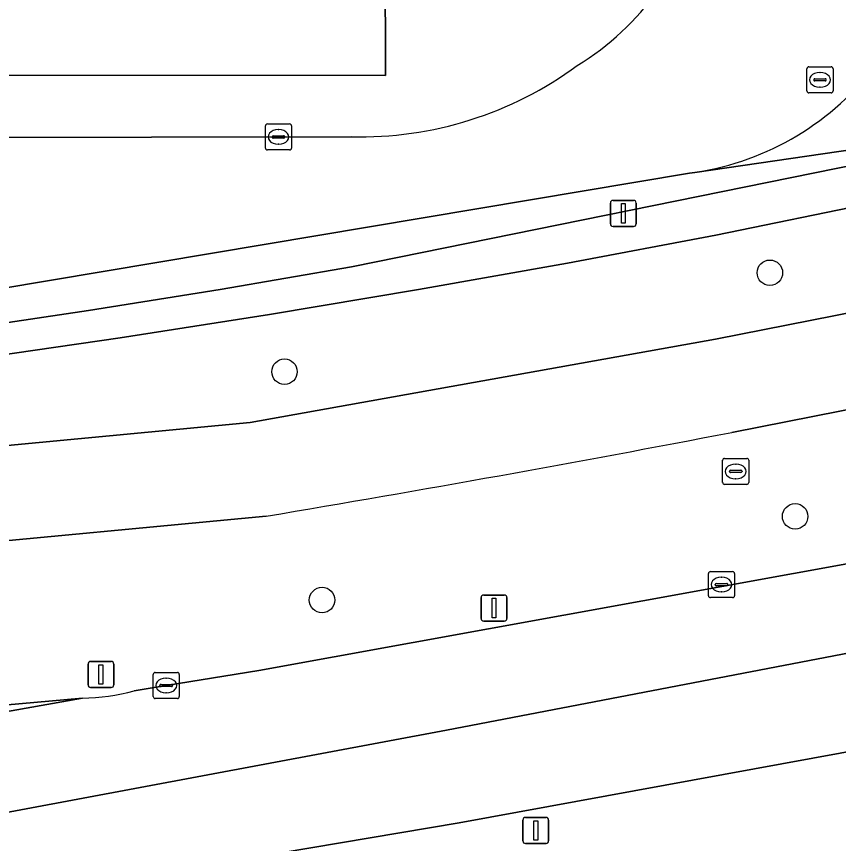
# Model space of a CAD drawing. Extents: x 161477 to 163040, y 383680 to 384871.
# Drawn here: x 162349.39 to 162380.94, y 384092.79 to 384124.53 of the extents above; entities that cross this region are included whole.
import ezdxf

# ---------------------------------------------------------------- set-up
doc = ezdxf.new("R2010")
doc.units = 0
for name, color, linetype in [('IMGEO_Berm_groen', 7, 'Continuous'), ('IMGEO_Boom', 7, 'Continuous'), ('IMGEO_Fietspad_gesloten', 7, 'Continuous'), ('IMGEO_Groenvoorziening', 7, 'Continuous'), ('IMGEO_Haag', 7, 'Continuous'), ('IMGEO_Kolk', 7, 'Continuous'), ('IMGEO_Lichtmast', 7, 'Continuous'), ('IMGEO_Pand', 7, 'Continuous'), ('IMGEO_Parkeervlak_halfverhard', 7, 'Continuous'), ('IMGEO_Rijbaan_lokaal_gesloten', 7, 'Continuous'), ('IMGEO_Rijbaan_lokaal_open', 7, 'Continuous'), ('IMGEO_Rioolput', 7, 'Continuous'), ('IMGEO_Verkeersbordpaal', 7, 'Continuous'), ('IMGEO_Voetpad_halfverhard', 7, 'Continuous')]:
    doc.layers.add(name, color=color, linetype=linetype)

msp = doc.modelspace()

# ---------------------------------------------------------------- linework, layer by layer
at = {"layer": 'IMGEO_Berm_groen'}
for points in [[(162575.211, 384148.913), (162553.311, 384144.221), (162531.048, 384139.547), (162500, 384133.09), (162455.667, 384124.186), (162431.043, 384119.277), (162376.843, 384108.57)], [(162607.497, 384143.316), (162602.118, 384141.989), (162574.198, 384135.568), (162500, 384119.907), (162459.611, 384111.698), (162386.673, 384097.29), (162366.382, 384093.59), (162322.876, 384086.258), (162294.377, 384081.777)], [(162353.907, 384098.655), (162355.139, 384098.857), (162358.69, 384099.43), (162385.13, 384104.234), (162410.35, 384109.151), (162500, 384127.194)], [(162238.674, 384093.698), (162323.028, 384105.392), (162332.838, 384106.536), (162358.358, 384108.956), (162376.219, 384112.146), (162448.998, 384126.514)], [(162382.327, 384117.394), (162376.232, 384116.147), (162370.532, 384115.072), (162364.821, 384114.057), (162359.1, 384113.101), (162353.369, 384112.205), (162347.629, 384111.368), (162341.88, 384110.591), (162339.782, 384110.323), (162337.682, 384110.062), (162322.687, 384108.077), (162297.774, 384105.001), (162290.54, 384104.091), (162283.303, 384103.206), (162271.574, 384101.823), (162259.837, 384100.503), (162248.094, 384099.246), (162235.881, 384098.212)], [(162358.973, 384105.356), (162332.988, 384102.901)], [(162323.549, 384101.773), (162312.486, 384100.331), (162298.339, 384098.349), (162298.843, 384094.697), (162313.579, 384096.861), (162313.87, 384094.952), (162321.567, 384095.673), (162351.922, 384098.371)]]:
    msp.add_lwpolyline(points, dxfattribs=at)
for centre, radius, start, end in [((162237.425, 384832.453), 737.186, 279.49029, 280.901507), ((162351.763, 384106.561), 8.192, 271.1118, 285.1726)]:
    msp.add_arc(centre, radius, start, end, dxfattribs=at)
at = {"layer": 'IMGEO_Boom'}
for centre in [(162378.305, 384114.698), (162359.678, 384110.901), (162379.274, 384105.348), (162361.119, 384102.138)]:
    msp.add_circle(centre, 0.489, dxfattribs=at)
at = {"layer": 'IMGEO_Fietspad_gesloten'}
for points in [[(162455.667, 384124.186), (162454.957, 384127.75), (162452.521, 384127.201), (162448.998, 384126.514), (162376.219, 384112.146), (162358.358, 384108.956), (162332.838, 384106.536), (162323.028, 384105.392), (162238.674, 384093.698)], [(162376.843, 384108.57), (162431.043, 384119.277), (162455.667, 384124.186)], [(162332.988, 384102.901), (162358.973, 384105.356)]]:
    msp.add_lwpolyline(points, dxfattribs=at)
msp.add_arc((162237.425, 384832.453), 737.186, 279.49029, 280.901507, dxfattribs=at)
at = {"layer": 'IMGEO_Groenvoorziening'}
for points in [[(162375.444, 384118.554), (162375.419, 384118.546), (162382.796, 384119.623), (162382.776, 384119.527), (162382.68, 384119.071), (162384.283, 384119.395), (162384.38, 384119.855), (162386.475, 384120.283), (162386.968, 384118.429), (162442.816, 384130.073), (162447.832, 384131.578), (162450.351, 384131.883), (162450.624, 384134.544), (162450.344, 384152.729)], [(162382.68, 384119.071), (162362.252, 384114.93), (162357.209, 384114.055), (162352.154, 384113.245), (162347.09, 384112.501), (162342.016, 384111.821), (162338.011, 384111.33), (162334, 384110.881), (162316.339, 384108.807), (162316.132, 384110.296), (162315.158, 384110.199), (162315.352, 384108.691), (162310.104, 384108.075), (162309.978, 384109.68), (162308.992, 384109.581), (162309.191, 384107.969), (162283.37, 384104.937), (162277.071, 384104.197), (162247.743, 384100.642), (162236.109, 384099.233)], [(162322.687, 384108.077), (162337.682, 384110.062), (162339.782, 384110.323), (162341.88, 384110.591), (162347.629, 384111.368), (162353.369, 384112.205), (162359.1, 384113.101), (162364.821, 384114.057), (162370.532, 384115.072), (162376.232, 384116.147), (162382.327, 384117.394)]]:
    msp.add_lwpolyline(points, dxfattribs=at)
msp.add_arc((162373.838, 384129.132), 10.699, 278.6314, 323.3202, dxfattribs=at)
at = {"layer": 'IMGEO_Haag'}
for points in [[(162382.68, 384119.071), (162362.252, 384114.93), (162357.209, 384114.055), (162352.154, 384113.245), (162347.09, 384112.501), (162342.016, 384111.821), (162338.011, 384111.33), (162334, 384110.881), (162316.339, 384108.807), (162316.132, 384110.296), (162315.158, 384110.199), (162315.352, 384108.691), (162310.104, 384108.075), (162309.978, 384109.68), (162308.992, 384109.581), (162309.191, 384107.969), (162283.37, 384104.937), (162277.071, 384104.197), (162247.743, 384100.642), (162236.109, 384099.233)], [(162322.687, 384108.077), (162337.682, 384110.062), (162339.782, 384110.323), (162341.88, 384110.591), (162347.629, 384111.368), (162353.369, 384112.205), (162359.1, 384113.101), (162364.821, 384114.057), (162370.532, 384115.072), (162376.232, 384116.147), (162382.327, 384117.394)]]:
    msp.add_lwpolyline(points, dxfattribs=at)
at = {"layer": 'IMGEO_Kolk'}
for p, q in [((162359.021, 384120.411), (162359.873, 384120.411)), ((162358.946, 384119.485), (162358.946, 384120.337)), ((162359.434, 384120.191), (162359.459, 384120.191)), ((162359.947, 384120.337), (162359.947, 384119.485)), ((162359.205, 384119.905), (162359.205, 384119.917)), ((162359.643, 384119.868), (162359.245, 384119.868)), ((162359.248, 384119.954), (162359.646, 384119.954)), ((162359.689, 384119.917), (162359.689, 384119.905)), ((162359.457, 384119.631), (162359.432, 384119.631)), ((162359.873, 384119.411), (162359.021, 384119.411)), ((162375.949, 384102.303), (162375.949, 384103.155)), ((162376.024, 384103.229), (162376.876, 384103.229)), ((162376.437, 384103.009), (162376.462, 384103.009)), ((162376.95, 384103.155), (162376.95, 384102.303)), ((162376.208, 384102.723), (162376.208, 384102.735)), ((162376.646, 384102.686), (162376.248, 384102.686)), ((162376.251, 384102.772), (162376.649, 384102.772)), ((162376.692, 384102.735), (162376.692, 384102.723)), ((162376.46, 384102.449), (162376.435, 384102.449)), ((162376.876, 384102.229), (162376.024, 384102.229)), ((162354.639, 384098.432), (162354.639, 384099.284)), ((162354.714, 384099.358), (162355.566, 384099.358)), ((162355.127, 384099.138), (162355.152, 384099.138)), ((162355.64, 384099.284), (162355.64, 384098.432)), ((162354.898, 384098.852), (162354.898, 384098.864)), ((162355.336, 384098.815), (162354.938, 384098.815)), ((162354.941, 384098.901), (162355.339, 384098.901)), ((162355.382, 384098.864), (162355.382, 384098.852)), ((162355.15, 384098.578), (162355.125, 384098.578)), ((162355.566, 384098.358), (162354.714, 384098.358))]:
    msp.add_line(p, q, dxfattribs=at)
for points in [[(162359.021, 384120.411), (162359.873, 384120.411)], [(162358.946, 384119.485), (162358.946, 384120.337)], [(162359.947, 384120.337), (162359.947, 384119.485)], [(162359.873, 384119.411), (162359.021, 384119.411)], [(162375.949, 384102.303), (162375.949, 384103.155)], [(162376.024, 384103.229), (162376.876, 384103.229)], [(162376.95, 384103.155), (162376.95, 384102.303)], [(162376.876, 384102.229), (162376.024, 384102.229)], [(162354.639, 384098.432), (162354.639, 384099.284)], [(162354.714, 384099.358), (162355.566, 384099.358)], [(162355.64, 384099.284), (162355.64, 384098.432)], [(162355.566, 384098.358), (162354.714, 384098.358)]]:
    msp.add_lwpolyline(points, dxfattribs=at)
for centre, radius, start, end in [((162359.023, 384120.335), 0.0765, 91.552, 178.448), ((162359.023, 384120.335), 0.0765, 91.552, 178.448), ((162359.871, 384120.335), 0.0765, 1.552, 88.448), ((162359.871, 384120.335), 0.0765, 1.552, 88.448), ((162359.245, 384119.914), 0.0403, 85.8775, 175.7526), ((162359.242, 384119.904), 0.0366, 178.938, 274.7102), ((162359.646, 384119.911), 0.043, 264.8664, 352.4533), ((162359.65, 384119.916), 0.0386, 1.7309, 96.639), ((162359.023, 384119.487), 0.0765, 181.552, 268.448), ((162359.023, 384119.487), 0.0765, 181.552, 268.448), ((162359.871, 384119.487), 0.0765, 271.552, 358.448), ((162359.871, 384119.487), 0.0765, 271.552, 358.448), ((162376.026, 384103.153), 0.0765, 91.552, 178.448), ((162376.026, 384103.153), 0.0765, 91.552, 178.448), ((162376.874, 384103.153), 0.0765, 1.552, 88.448), ((162376.874, 384103.153), 0.0765, 1.552, 88.448), ((162376.248, 384102.732), 0.0403, 85.8775, 175.7526), ((162376.245, 384102.722), 0.0366, 178.938, 274.7102), ((162376.649, 384102.729), 0.043, 264.8664, 352.4533), ((162376.653, 384102.734), 0.0386, 1.7309, 96.639), ((162376.026, 384102.305), 0.0765, 181.552, 268.448), ((162376.026, 384102.305), 0.0765, 181.552, 268.448), ((162376.874, 384102.305), 0.0765, 271.552, 358.448), ((162376.874, 384102.305), 0.0765, 271.552, 358.448), ((162354.716, 384099.282), 0.0765, 91.552, 178.448), ((162354.716, 384099.282), 0.0765, 91.552, 178.448), ((162355.564, 384099.282), 0.0765, 1.552, 88.448), ((162355.564, 384099.282), 0.0765, 1.552, 88.448), ((162354.938, 384098.861), 0.0403, 85.8775, 175.7526), ((162354.935, 384098.851), 0.0366, 178.938, 274.7102), ((162355.339, 384098.858), 0.043, 264.8664, 352.4533), ((162355.343, 384098.863), 0.0386, 1.7309, 96.639), ((162354.716, 384098.434), 0.0765, 181.552, 268.448), ((162354.716, 384098.434), 0.0765, 181.552, 268.448), ((162355.564, 384098.434), 0.0765, 271.552, 358.448), ((162355.564, 384098.434), 0.0765, 271.552, 358.448)]:
    msp.add_arc(centre, radius, start, end, dxfattribs=at)
for centre, major_axis, ratio, start_param, end_param in [((162359.433, 384119.911), (-0.387, 0.002), 0.722429, 4.712389, 7.853982), ((162359.458, 384119.911), (-0.39, 0.002), 0.717154, 1.570796, 4.712389), ((162376.436, 384102.729), (-0.387, 0.002), 0.722429, 4.712389, 7.853982), ((162376.461, 384102.729), (-0.39, 0.002), 0.717154, 1.570796, 4.712389), ((162355.126, 384098.858), (-0.387, 0.002), 0.722429, 4.712389, 7.853982), ((162355.151, 384098.858), (-0.39, 0.002), 0.717154, 1.570796, 4.712389)]:
    msp.add_ellipse(centre, major_axis=major_axis, ratio=ratio, start_param=start_param, end_param=end_param, dxfattribs=at)
at = {"layer": 'IMGEO_Lichtmast'}
for p, q in [((162372.185, 384116.575), (162372.185, 384117.375)), ((162372.185, 384117.375), (162372.185, 384116.575)), ((162372.285, 384117.475), (162373.075, 384117.475)), ((162373.075, 384117.475), (162372.285, 384117.475)), ((162373.175, 384117.375), (162373.175, 384116.575)), ((162373.175, 384116.575), (162373.175, 384117.375)), ((162373.075, 384116.475), (162372.285, 384116.475)), ((162372.285, 384116.475), (162373.075, 384116.475)), ((162352.238, 384099.78), (162353.028, 384099.78)), ((162353.028, 384099.78), (162352.238, 384099.78)), ((162352.138, 384098.88), (162352.138, 384099.68)), ((162352.138, 384099.68), (162352.138, 384098.88)), ((162353.128, 384099.68), (162353.128, 384098.88)), ((162353.128, 384098.88), (162353.128, 384099.68)), ((162353.028, 384098.78), (162352.238, 384098.78)), ((162352.238, 384098.78), (162353.028, 384098.78))]:
    msp.add_line(p, q, dxfattribs=at)
for points in [[(162372.605, 384117.35), (162372.755, 384117.35), (162372.755, 384116.6), (162372.605, 384116.6), (162372.605, 384117.35)], [(162352.558, 384099.655), (162352.708, 384099.655), (162352.708, 384098.905), (162352.558, 384098.905), (162352.558, 384099.655)]]:
    msp.add_lwpolyline(points, dxfattribs=at)
for centre, start, end in [((162372.285, 384117.375), 90, 180), ((162372.285, 384117.375), 90, 180), ((162373.075, 384117.375), 0, 90), ((162373.075, 384117.375), 360, 90), ((162372.285, 384116.575), 180, 270), ((162372.285, 384116.575), 180, 270), ((162373.075, 384116.575), 270, 0), ((162373.075, 384116.575), 270, 0), ((162352.238, 384099.68), 90, 180), ((162352.238, 384099.68), 90, 180), ((162353.028, 384099.68), 0, 90), ((162353.028, 384099.68), 360, 90), ((162352.238, 384098.88), 180, 270), ((162352.238, 384098.88), 180, 270), ((162353.028, 384098.88), 270, 0), ((162353.028, 384098.88), 270, 0)]:
    msp.add_arc(centre, 0.1, start, end, dxfattribs=at)
at = {"layer": 'IMGEO_Pand'}
msp.add_lwpolyline([(162297.405, 384115.646), (162297.41, 384119.619), (162297.414, 384122.749), (162306.015, 384122.732), (162306.015, 384122.602), (162306.762, 384122.601), (162324.627, 384122.574), (162324.627, 384122.294), (162338.886, 384122.284), (162341.929, 384122.285), (162363.56, 384122.263), (162363.534, 384131.274), (162363.538, 384147.978)], dxfattribs=at)
at = {"layer": 'IMGEO_Parkeervlak_halfverhard'}
msp.add_lwpolyline([(162382.68, 384119.071), (162382.776, 384119.527), (162382.796, 384119.623), (162375.419, 384118.546), (162375.223, 384118.517), (162346.6, 384113.717), (162342.633, 384113.064), (162338.655, 384112.552), (162316.132, 384110.296), (162316.339, 384108.807), (162334, 384110.881), (162338.011, 384111.33), (162342.016, 384111.821), (162347.09, 384112.501), (162352.154, 384113.245), (162357.209, 384114.055), (162362.252, 384114.93)], close=True, dxfattribs=at)
at = {"layer": 'IMGEO_Rijbaan_lokaal_gesloten'}
for points in [[(162607.601, 384146.968), (162606.806, 384150.433), (162605.101, 384149.984), (162573.987, 384142.62), (162500, 384127.194), (162410.35, 384109.151), (162385.13, 384104.234), (162358.69, 384099.43), (162355.139, 384098.857), (162353.907, 384098.655)], [(162351.922, 384098.371), (162329.79, 384094.439), (162305.371, 384090.628), (162294.869, 384088.989), (162264.573, 384084.788), (162245.881, 384082.587), (162246.408, 384079.189), (162270.914, 384082.19), (162305.723, 384087.222), (162313.807, 384088.39), (162347.15, 384093.641), (162365.896, 384097.141), (162408.886, 384105.392), (162445.878, 384112.544), (162498.917, 384123.296), (162547.356, 384133.497), (162584.249, 384141.448), (162599.996, 384145.048), (162607.601, 384146.968)], [(162547.356, 384133.497), (162498.917, 384123.296), (162445.878, 384112.544), (162408.886, 384105.392), (162365.896, 384097.141), (162347.15, 384093.641), (162313.807, 384088.39), (162305.723, 384087.222), (162270.914, 384082.19), (162246.408, 384079.189), (162246.983, 384075.474), (162249.116, 384075.73), (162277.909, 384079.509), (162294.377, 384081.777), (162322.876, 384086.258), (162366.382, 384093.59), (162386.673, 384097.29), (162459.611, 384111.698), (162500, 384119.907), (162574.198, 384135.568)], [(162305.371, 384090.628), (162329.79, 384094.439), (162351.922, 384098.371), (162321.567, 384095.673), (162313.87, 384094.952), (162293.918, 384092.004), (162291.719, 384091.672), (162291.49, 384091.647), (162291.262, 384091.621), (162290.739, 384091.545), (162290.215, 384091.47)]]:
    msp.add_lwpolyline(points, dxfattribs=at)
msp.add_arc((162351.763, 384106.561), 8.192, 271.1118, 285.1726, dxfattribs=at)
at = {"layer": 'IMGEO_Rijbaan_lokaal_open'}
for points in [[(162362.232, 384119.916), (162346.896, 384119.887), (162345.895, 384119.9), (162334.116, 384119.887), (162321.948, 384119.911), (162306.768, 384119.895), (162306.045, 384119.892), (162306.048, 384119.624), (162305.908, 384119.624), (162305.908, 384119.401), (162305.91, 384115.601), (162297.405, 384115.646)], [(162247.899, 384106.726), (162247.685, 384106.756), (162247.389, 384106.817), (162246.751, 384106.985), (162247.235, 384102.751), (162253.658, 384103.428), (162253.669, 384103.32), (162267.791, 384104.866), (162291.868, 384107.462), (162297.833, 384108.186), (162304.787, 384109.118), (162306.782, 384109.36), (162308.992, 384109.581), (162309.978, 384109.68), (162315.158, 384110.199), (162316.132, 384110.296), (162338.655, 384112.552), (162342.633, 384113.064), (162346.6, 384113.717), (162375.223, 384118.517), (162375.419, 384118.546), (162375.444, 384118.554)]]:
    msp.add_lwpolyline(points, dxfattribs=at)
for centre, radius, start, end in [((162365.539, 384131.499), 10.354, 301.2809, 348.3685), ((162362.566, 384134.006), 14.094, 268.6414, 306.3257), ((162373.838, 384129.132), 10.699, 278.6314, 323.3202)]:
    msp.add_arc(centre, radius, start, end, dxfattribs=at)
at = {"layer": 'IMGEO_Rioolput'}
for p, q in [((162379.728, 384121.677), (162379.728, 384122.529)), ((162379.803, 384122.603), (162380.655, 384122.603)), ((162380.216, 384122.383), (162380.241, 384122.383)), ((162380.729, 384122.529), (162380.729, 384121.677)), ((162379.987, 384122.097), (162379.987, 384122.109)), ((162380.425, 384122.06), (162380.027, 384122.06)), ((162380.03, 384122.146), (162380.428, 384122.146)), ((162380.471, 384122.109), (162380.471, 384122.097)), ((162380.239, 384121.823), (162380.214, 384121.823)), ((162380.655, 384121.603), (162379.803, 384121.603)), ((162376.493, 384106.648), (162376.493, 384107.5)), ((162376.568, 384107.574), (162377.42, 384107.574)), ((162377.494, 384107.5), (162377.494, 384106.648)), ((162376.752, 384107.068), (162376.752, 384107.08)), ((162376.795, 384107.117), (162377.193, 384107.117)), ((162376.981, 384107.354), (162377.006, 384107.354)), ((162377.236, 384107.08), (162377.236, 384107.068)), ((162377.19, 384107.031), (162376.792, 384107.031)), ((162377.004, 384106.794), (162376.979, 384106.794)), ((162377.42, 384106.574), (162376.568, 384106.574))]:
    msp.add_line(p, q, dxfattribs=at)
for points in [[(162379.728, 384121.677), (162379.728, 384122.529)], [(162379.803, 384122.603), (162380.655, 384122.603)], [(162380.729, 384122.529), (162380.729, 384121.677)], [(162380.655, 384121.603), (162379.803, 384121.603)], [(162376.493, 384106.648), (162376.493, 384107.5)], [(162376.568, 384107.574), (162377.42, 384107.574)], [(162377.494, 384107.5), (162377.494, 384106.648)], [(162377.42, 384106.574), (162376.568, 384106.574)]]:
    msp.add_lwpolyline(points, dxfattribs=at)
for centre, radius, start, end in [((162379.805, 384122.527), 0.0765, 91.552, 178.448), ((162379.805, 384122.527), 0.0765, 91.552, 178.448), ((162380.653, 384122.527), 0.0765, 1.552, 88.448), ((162380.653, 384122.527), 0.0765, 1.552, 88.448), ((162380.027, 384122.106), 0.0403, 85.8775, 175.7526), ((162380.024, 384122.096), 0.0366, 178.938, 274.7102), ((162380.428, 384122.103), 0.043, 264.8664, 352.4533), ((162380.432, 384122.108), 0.0386, 1.7309, 96.639), ((162379.805, 384121.679), 0.0765, 181.552, 268.448), ((162379.805, 384121.679), 0.0765, 181.552, 268.448), ((162380.653, 384121.679), 0.0765, 271.552, 358.448), ((162380.653, 384121.679), 0.0765, 271.552, 358.448), ((162376.57, 384107.498), 0.0765, 91.552, 178.448), ((162376.57, 384107.498), 0.0765, 91.552, 178.448), ((162377.418, 384107.498), 0.0765, 1.552, 88.448), ((162377.418, 384107.498), 0.0765, 1.552, 88.448), ((162376.792, 384107.077), 0.0403, 85.8775, 175.7526), ((162376.789, 384107.067), 0.0366, 178.938, 274.7102), ((162377.193, 384107.074), 0.043, 264.8664, 352.4533), ((162377.197, 384107.079), 0.0386, 1.7309, 96.639), ((162376.57, 384106.65), 0.0765, 181.552, 268.448), ((162376.57, 384106.65), 0.0765, 181.552, 268.448), ((162377.418, 384106.65), 0.0765, 271.552, 358.448), ((162377.418, 384106.65), 0.0765, 271.552, 358.448)]:
    msp.add_arc(centre, radius, start, end, dxfattribs=at)
for centre, major_axis, ratio, start_param, end_param in [((162380.215, 384122.103), (-0.387, 0.002), 0.722429, 4.712389, 7.853982), ((162380.24, 384122.103), (-0.39, 0.002), 0.717154, 1.570796, 4.712389), ((162376.98, 384107.074), (-0.387, 0.002), 0.722429, 4.712389, 7.853982), ((162377.005, 384107.074), (-0.39, 0.002), 0.717154, 1.570796, 4.712389)]:
    msp.add_ellipse(centre, major_axis=major_axis, ratio=ratio, start_param=start_param, end_param=end_param, dxfattribs=at)
at = {"layer": 'IMGEO_Verkeersbordpaal'}
for p, q in [((162367.323, 384102.33), (162368.113, 384102.33)), ((162368.113, 384102.33), (162367.323, 384102.33)), ((162367.223, 384101.43), (162367.223, 384102.23)), ((162367.223, 384102.23), (162367.223, 384101.43)), ((162368.213, 384102.23), (162368.213, 384101.43)), ((162368.213, 384101.43), (162368.213, 384102.23)), ((162368.113, 384101.33), (162367.323, 384101.33)), ((162367.323, 384101.33), (162368.113, 384101.33)), ((162368.924, 384093.794), (162369.714, 384093.794)), ((162369.714, 384093.794), (162368.924, 384093.794)), ((162368.824, 384092.894), (162368.824, 384093.694)), ((162368.824, 384093.694), (162368.824, 384092.894)), ((162369.814, 384093.694), (162369.814, 384092.894)), ((162369.814, 384092.894), (162369.814, 384093.694)), ((162369.714, 384092.794), (162368.924, 384092.794)), ((162368.924, 384092.794), (162369.714, 384092.794))]:
    msp.add_line(p, q, dxfattribs=at)
for points in [[(162367.643, 384102.205), (162367.793, 384102.205), (162367.793, 384101.455), (162367.643, 384101.455), (162367.643, 384102.205)], [(162369.244, 384093.669), (162369.394, 384093.669), (162369.394, 384092.919), (162369.244, 384092.919), (162369.244, 384093.669)]]:
    msp.add_lwpolyline(points, dxfattribs=at)
for centre, start, end in [((162367.323, 384102.23), 90, 180), ((162367.323, 384102.23), 90, 180), ((162368.113, 384102.23), 0, 90), ((162368.113, 384102.23), 360, 90), ((162367.323, 384101.43), 180, 270), ((162367.323, 384101.43), 180, 270), ((162368.113, 384101.43), 270, 0), ((162368.113, 384101.43), 270, 0), ((162368.924, 384093.694), 90, 180), ((162368.924, 384093.694), 90, 180), ((162369.714, 384093.694), 0, 90), ((162369.714, 384093.694), 360, 90), ((162368.924, 384092.894), 180, 270), ((162368.924, 384092.894), 180, 270), ((162369.714, 384092.894), 270, 0), ((162369.714, 384092.894), 270, 0)]:
    msp.add_arc(centre, 0.1, start, end, dxfattribs=at)
at = {"layer": 'IMGEO_Voetpad_halfverhard'}
msp.add_lwpolyline([(162375.68, 384129.412), (162375.987, 384131.368), (162368.783, 384131.36), (162363.534, 384131.274), (162363.56, 384122.263), (162341.929, 384122.285), (162338.886, 384122.284), (162324.627, 384122.294), (162324.627, 384122.574), (162306.762, 384122.601), (162306.015, 384122.602), (162306.045, 384119.892), (162306.768, 384119.895), (162321.948, 384119.911), (162334.116, 384119.887), (162345.895, 384119.9), (162346.896, 384119.887), (162362.232, 384119.916)], dxfattribs=at)
for centre, radius, start, end in [((162365.539, 384131.499), 10.354, 301.2809, 348.3685), ((162362.566, 384134.006), 14.094, 268.6414, 306.3257)]:
    msp.add_arc(centre, radius, start, end, dxfattribs=at)

doc.saveas('drawing.dxf')
